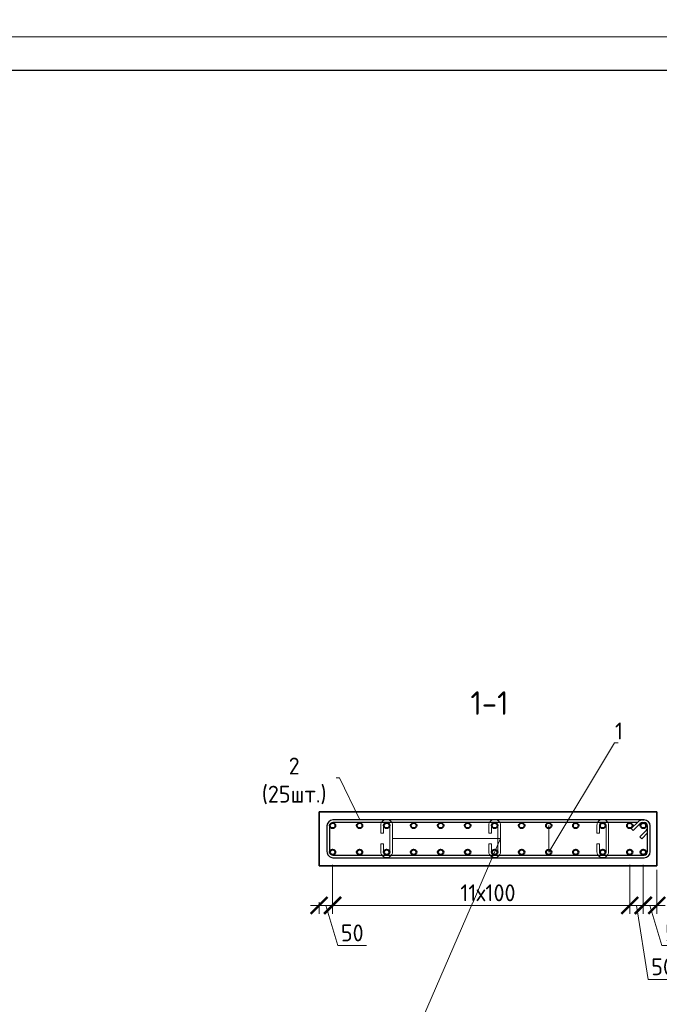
# Model space of a CAD drawing. Header units: millimetres. Extents: x 369815 to 1481759, y -423071 to -27917.
# Tile 254 of 380: x 601752 to 611224, y -124839 to -110249. Entities that reach past the tile are written whole.
import ezdxf
from ezdxf import colors
from ezdxf.entities.mleader import LeaderData, LeaderLine
from ezdxf.math import Vec2, Vec3

# ---------------------------------------------------------------- set-up
doc = ezdxf.new("R2010")
doc.units = ezdxf.units.MM
for name, color, linetype, lineweight in [('1 Стены', 3, 'Continuous', 30), ('Арм_шпильки', 143, 'Continuous', 18), ('Армирование', 3, 'Continuous', 40), ('Выноски', 20, 'Continuous', 20), ('подоснова', 151, 'Continuous', 5), ('РАЗМЕРЫ', 1, 'Continuous', 9), ('ТОНКИЕ', 7, 'Continuous', 9)]:
    doc.layers.add(name, color=color, linetype=linetype, lineweight=lineweight)
doc.layers.add('Колонна_ бетон', color=7, linetype='Continuous', lineweight=50, true_color=0xb4b496)
doc.layers.add('ТОЛСТЫЕ_ОСНОВНЫЕ', color=6, linetype='Continuous')
doc.styles.add('GOST 2.304', font='CS_Gost2304.shx')
doc.styles.add('GOST-2.304_Type-B', font='GOST_Common.ttf')
doc.styles.add('ГОСТ', font='GOST_Common.ttf')
doc.dimstyles.new('мой 25', dxfattribs={"dimscale": 100, "dimtxt": 2.5, "dimasz": 2.5, "dimexe": 1.25, "dimexo": 0.625, "dimtad": 1, "dimdec": 0, "dimlfac": 0.5, "dimtxsty": 'GOST-2.304_Type-B', "dimblk": 'ARCHTICK', "dimcen": 2.5, "dimdle": 1.25, "dimaunit": 1, "dimadec": 1, "dimazin": 2, "dimtfac": 1, "dimtdec": 0, "dimtmove": 1, "dimatfit": 3, "dimfxl": 6, "dimfxlon": 1, "dimtfill": 1, "dimlwd": -1, "dimlwe": -1, "dimarcsym": 0})

# ---------------------------------------------------------------- blocks, each defined once
blk = doc.blocks.new('*U122')
at = {"color": 0, "linetype": 'ByBlock', "lineweight": -2}
for p, q in [((108.8, 1198.9), (12.5, 1198.9)), ((108.8, 1188.9), (12.5, 1188.9)), ((53.8, 1159.8), (28.3, 1185.2)), ((38.8, 1188.9), (60.9, 1166.9)), ((-10, 1176.4), (-10, 12.5)), ((-10, 1169.4), (-10, 1176.4)), ((22, 1128), (-3.4, 1153.5)), ((0, 1169.4), (0, 1176.4)), ((0, 1150.1), (0, 12.5)), ((3.7, 1160.6), (29.1, 1135.1)), ((60.9, 1166.9), (53.8, 1159.8)), ((121.3, 12.5), (121.3, 1176.4)), ((131.3, 12.5), (131.3, 1176.4)), ((29.1, 1135.1), (22, 1128)), ((12.5, 0), (108.8, 0)), ((12.5, -10), (108.8, -10))]:
    blk.add_line(p, q, dxfattribs=at)
for centre, radius, start, end in [((12.5, 1176.4), 22.5, 90, 180), ((12.5, 1176.4), 12.5, 90, 180), ((19.5, 1176.4), 12.5, 45, 90), ((108.8, 1176.4), 22.5, 0, 90), ((108.8, 1176.4), 12.5, 0, 90), ((12.5, 1169.4), 22.5, 180, 225), ((12.5, 1169.4), 12.5, 180, 225), ((12.5, 12.5), 22.5, 180, 270), ((12.5, 12.5), 12.5, 180, 270), ((108.8, 12.5), 12.5, 270, 0), ((108.8, 12.5), 22.5, 270, 0)]:
    blk.add_arc(centre, radius, start, end, dxfattribs=at)
at = {"style": 'GOST 2.304', "oblique": 15, "flags": 9}
for tag, p in [('ДИАМЕТР', (-52.8, -63)), ('КЛАСС', (-53, -68.7)), ('ДЛИНА', (-52.5, -73.8)), ('ПОЗИЦИЯ', (-52.3, -58)), ('МАССА', (-52.3, -78.3))]:
    blk.add_attdef(tag, p, '', height=2.5, dxfattribs=at)
blk = doc.blocks.new('_ArchTick')
at = {"color": 0, "linetype": 'ByBlock', "const_width": 0.15}
blk.add_lwpolyline([(-0.5, -0.5), (0.5, 0.5)], dxfattribs=at)
blk = doc.blocks.new('*D397')
at = {"layer": 'DEFPOINTS', "color": 0, "transparency": 16777216}
for p in [(611186, -121985, -2880), (610986, -122183, -2880), (611784, -122183)]:
    blk.add_point(p, dxfattribs=at)
at = {"layer": 'РАЗМЕРЫ', "color": 0, "linetype": 'Continuous', "transparency": 16777216}
for p, q in [((612377, -121906), (612377, -121481)), ((611784, -121860), (611784, -122308)), ((611784, -122084), (612377, -121906)), ((611732, -121985), (611909, -121985)), ((611687, -122183), (611909, -122183))]:
    blk.add_line(p, q, dxfattribs=at)
at = {"layer": 'РАЗМЕРЫ', "color": 0, "transparency": 16777216, "xscale": 250, "yscale": 250, "zscale": 250}
for p, rotation in [((611784, -121985), 90), ((611784, -122183), 270)]:
    blk.add_blockref('_ArchTick', p, dxfattribs=dict(at, rotation=rotation))
at = {"layer": 'РАЗМЕРЫ', "color": 0, "transparency": 16777216, "insert": (612190, -121694), "char_height": 250, "attachment_point": 5, "rotation": 90, "style": 'GOST-2.304_Type-B', "bg_fill": 3, "box_fill_scale": 1.1, "bg_fill_color": 256, "bg_fill_true_color": 13158600, "bg_fill_transparency": 0}
blk.add_mtext('50', dxfattribs=at)
blk = doc.blocks.new('*D398')
at = {"layer": 'DEFPOINTS', "color": 0, "transparency": 16777216}
for p in [(610986, -122585, -2880), (611784, -122585), (611688, -122785)]:
    blk.add_point(p, dxfattribs=at)
at = {"layer": 'РАЗМЕРЫ', "color": 0, "linetype": 'Continuous', "transparency": 16777216}
for p, q in [((611784, -122910), (611784, -122460)), ((611687, -122585), (611909, -122585)), ((611784, -122685), (612170, -122998)), ((611750, -122785), (611909, -122785)), ((612170, -122998), (612170, -123423))]:
    blk.add_line(p, q, dxfattribs=at)
at = {"layer": 'РАЗМЕРЫ', "color": 0, "transparency": 16777216, "xscale": 250, "yscale": 250, "zscale": 250}
for p, rotation in [((611784, -122585), 90), ((611784, -122785), 270)]:
    blk.add_blockref('_ArchTick', p, dxfattribs=dict(at, rotation=rotation))
at = {"layer": 'РАЗМЕРЫ', "color": 0, "transparency": 16777216, "insert": (611983, -123211), "char_height": 250, "attachment_point": 5, "rotation": 90, "style": 'GOST-2.304_Type-B', "bg_fill": 3, "box_fill_scale": 1.1, "bg_fill_color": 256, "bg_fill_true_color": 13158600, "bg_fill_transparency": 0}
blk.add_mtext('50', dxfattribs=at)
blk = doc.blocks.new('*D400')
at = {"layer": 'DEFPOINTS', "color": 0, "transparency": 16777216}
for p in [(606386, -122585), (610786, -122785), (606386, -123374)]:
    blk.add_point(p, dxfattribs=at)
at = {"layer": 'РАЗМЕРЫ', "color": 0, "linetype": 'Continuous', "transparency": 16777216}
for p, q in [((606386, -122774), (606386, -123499)), ((610786, -122847), (610786, -123499)), ((610911, -123374), (606261, -123374))]:
    blk.add_line(p, q, dxfattribs=at)
at = {"layer": 'РАЗМЕРЫ', "color": 0, "transparency": 16777216, "xscale": 250, "yscale": 250, "zscale": 250, "rotation": 180}
blk.add_blockref('_ArchTick', (606386, -123374), dxfattribs=at)
at = {"layer": 'РАЗМЕРЫ', "color": 0, "transparency": 16777216, "xscale": 250, "yscale": 250, "zscale": 250}
blk.add_blockref('_ArchTick', (610786, -123374), dxfattribs=at)
at = {"layer": 'РАЗМЕРЫ', "color": 0, "transparency": 16777216, "insert": (608686, -123187), "char_height": 250, "attachment_point": 5, "style": 'GOST-2.304_Type-B', "bg_fill": 3, "box_fill_scale": 1.1, "bg_fill_color": 256, "bg_fill_true_color": 13158600, "bg_fill_transparency": 0}
blk.add_mtext('11х100', dxfattribs=at)
blk = doc.blocks.new('*D401')
at = {"layer": 'DEFPOINTS', "color": 0, "transparency": 16777216}
for p in [(606186, -122785, 2880), (606386, -122992), (606186, -123374)]:
    blk.add_point(p, dxfattribs=at)
at = {"layer": 'РАЗМЕРЫ', "color": 0, "linetype": 'Continuous', "transparency": 16777216}
for p, q in [((606386, -123054), (606386, -123499)), ((606511, -123374), (606061, -123374)), ((606186, -123325), (606186, -123499)), ((606286, -123374), (606464, -123968)), ((606464, -123968), (606889, -123968))]:
    blk.add_line(p, q, dxfattribs=at)
at = {"layer": 'РАЗМЕРЫ', "color": 0, "transparency": 16777216, "xscale": 250, "yscale": 250, "zscale": 250, "rotation": 180}
blk.add_blockref('_ArchTick', (606186, -123374), dxfattribs=at)
at = {"layer": 'РАЗМЕРЫ', "color": 0, "transparency": 16777216, "xscale": 250, "yscale": 250, "zscale": 250}
blk.add_blockref('_ArchTick', (606386, -123374), dxfattribs=at)
at = {"layer": 'РАЗМЕРЫ', "color": 0, "transparency": 16777216, "insert": (606677, -123781), "char_height": 250, "attachment_point": 5, "style": 'GOST-2.304_Type-B', "bg_fill": 3, "box_fill_scale": 1.1, "bg_fill_color": 256, "bg_fill_true_color": 13158600, "bg_fill_transparency": 0}
blk.add_mtext('50', dxfattribs=at)
blk = doc.blocks.new('*D402')
at = {"layer": 'DEFPOINTS', "color": 0, "transparency": 16777216}
for p in [(610786, -122585), (610986, -122585), (610986, -123374)]:
    blk.add_point(p, dxfattribs=at)
at = {"layer": 'РАЗМЕРЫ', "color": 0, "linetype": 'Continuous', "transparency": 16777216}
for p, q in [((610786, -122774), (610786, -123499)), ((610986, -122774), (610986, -123499)), ((610661, -123374), (611111, -123374)), ((610886, -123374), (611061, -124471)), ((611061, -124471), (611486, -124471))]:
    blk.add_line(p, q, dxfattribs=at)
at = {"layer": 'РАЗМЕРЫ', "color": 0, "transparency": 16777216, "xscale": 250, "yscale": 250, "zscale": 250, "rotation": 180}
blk.add_blockref('_ArchTick', (610786, -123374), dxfattribs=at)
at = {"layer": 'РАЗМЕРЫ', "color": 0, "transparency": 16777216, "xscale": 250, "yscale": 250, "zscale": 250}
blk.add_blockref('_ArchTick', (610986, -123374), dxfattribs=at)
at = {"layer": 'РАЗМЕРЫ', "color": 0, "transparency": 16777216, "insert": (611273, -124283), "char_height": 250, "attachment_point": 5, "style": 'GOST-2.304_Type-B', "bg_fill": 3, "box_fill_scale": 1.1, "bg_fill_color": 256, "bg_fill_true_color": 13158600, "bg_fill_transparency": 0}
blk.add_mtext('50', dxfattribs=at)
blk = doc.blocks.new('*D403')
at = {"layer": 'DEFPOINTS', "color": 0, "transparency": 16777216}
for p in [(610986, -122585), (611186, -122785), (611186, -123374)]:
    blk.add_point(p, dxfattribs=at)
at = {"layer": 'РАЗМЕРЫ', "color": 0, "linetype": 'Continuous', "transparency": 16777216}
for p, q in [((610986, -122774), (610986, -123499)), ((611186, -122847), (611186, -123499)), ((610861, -123374), (611311, -123374)), ((611086, -123374), (611264, -123968)), ((611264, -123968), (611689, -123968))]:
    blk.add_line(p, q, dxfattribs=at)
at = {"layer": 'РАЗМЕРЫ', "color": 0, "transparency": 16777216, "xscale": 250, "yscale": 250, "zscale": 250, "rotation": 180}
blk.add_blockref('_ArchTick', (610986, -123374), dxfattribs=at)
at = {"layer": 'РАЗМЕРЫ', "color": 0, "transparency": 16777216, "xscale": 250, "yscale": 250, "zscale": 250}
blk.add_blockref('_ArchTick', (611186, -123374), dxfattribs=at)
at = {"layer": 'РАЗМЕРЫ', "color": 0, "transparency": 16777216, "insert": (611477, -123781), "char_height": 250, "attachment_point": 5, "style": 'GOST-2.304_Type-B', "bg_fill": 3, "box_fill_scale": 1.1, "bg_fill_color": 256, "bg_fill_true_color": 13158600, "bg_fill_transparency": 0}
blk.add_mtext('50', dxfattribs=at)
blk = doc.blocks.new('*U123')
for p, q in [((-8, 0), (-7.4, 4.7)), ((-7.4, 4.7), (-5.6, 9)), ((-5.6, 9), (-2.7, 12.7)), ((-2.7, 12.7), (1, 15.6)), ((1, 15.6), (5.3, 17.4)), ((5.3, 17.4), (10, 18)), ((34, 18), (10, 18)), ((10, 10), (34, 10)), ((34, 10), (34, 18)), ((66, 18), (90, 18)), ((66, 10), (66, 18)), ((90, 10), (66, 10)), ((94.7, 17.4), (90, 18)), ((99, 15.6), (94.7, 17.4)), ((102.7, 12.7), (99, 15.6)), ((105.6, 9), (102.7, 12.7)), ((107.4, 4.7), (105.6, 9)), ((108, 0), (107.4, 4.7)), ((107.4, -4.7), (108, 0)), ((-7.4, -4.7), (-8, 0)), ((-5.6, -9), (-7.4, -4.7)), ((-2.7, -12.7), (-5.6, -9)), ((1, -15.6), (-2.7, -12.7)), ((5.3, -17.4), (1, -15.6)), ((10, -18), (5.3, -17.4)), ((10, -18), (90, -18)), ((90, -18), (94.7, -17.4)), ((94.7, -17.4), (99, -15.6)), ((99, -15.6), (102.7, -12.7)), ((102.7, -12.7), (105.6, -9)), ((105.6, -9), (107.4, -4.7))]:
    blk.add_line(p, q)
at = {"color": 0, "linetype": 'ByBlock', "lineweight": -2}
for p, q in [((0, 0), (0.3, 2.6)), ((0.3, 2.6), (1.3, 5)), ((1.3, 5), (2.9, 7.1)), ((2.9, 7.1), (5, 8.7)), ((5, 8.7), (7.4, 9.7)), ((7.4, 9.7), (10, 10)), ((92.6, 9.7), (90, 10)), ((95, 8.7), (92.6, 9.7)), ((97.1, 7.1), (95, 8.7)), ((98.7, 5), (97.1, 7.1)), ((99.7, 2.6), (98.7, 5)), ((100, 0), (99.7, 2.6)), ((99.7, -2.6), (100, 0)), ((0.3, -2.6), (0, 0)), ((1.3, -5), (0.3, -2.6)), ((2.9, -7.1), (1.3, -5)), ((5, -8.7), (2.9, -7.1)), ((7.4, -9.7), (5, -8.7)), ((10, -10), (7.4, -9.7)), ((10, -10), (90, -10)), ((90, -10), (92.6, -9.7)), ((92.6, -9.7), (95, -8.7)), ((95, -8.7), (97.1, -7.1)), ((97.1, -7.1), (98.7, -5)), ((98.7, -5), (99.7, -2.6))]:
    blk.add_line(p, q, dxfattribs=at)
at = {"style": 'GOST 2.304', "oblique": 15, "flags": 9}
for tag, p in [('ДИАМЕТР', (117.8, -62.2)), ('ПОЗИЦИЯ', (118, -56.6)), ('ДЛИНА', (118.1, -72.5)), ('КЛАСС', (118, -67.8)), ('МАССА', (118.7, -78.2))]:
    blk.add_attdef(tag, p, '', height=2.5, dxfattribs=at)
blk = doc.blocks.new('_None')
blk = doc.blocks.new('*U78')
at = {"layer": 'ТОЛСТЫЕ_ОСНОВНЫЕ', "color": 6}
blk.add_lwpolyline([(20, 5), (415, 5), (415, 292), (20, 292)], close=True, dxfattribs=at)
at = {"layer": 'ТОНКИЕ'}
blk.add_lwpolyline([(0, 0), (420, 0), (420, 297), (0, 297)], close=True, dxfattribs=at)

msp = doc.modelspace()

# ---------------------------------------------------------------- linework, layer by layer
at = {"layer": '1 Стены', "color": 252, "lineweight": 0, "true_color": 0x939598}
for p, q in [((606186.3, -121984.9, 3100), (611186.3, -121984.9, 3100)), ((606186.3, -122784.9, 3100), (606186.3, -121984.9, 3100)), ((611186.3, -121984.9, 3100), (611186.3, -122784.9, 3100)), ((611186.3, -122784.9, 3100), (606186.3, -122784.9, 3100))]:
    msp.add_line(p, q, dxfattribs=at)
at = {"layer": 'Армирование', "color": 3}
for centre in [(606386.3, -122191.5, 3100), (606786.3, -122191.5, 3100), (607186.3, -122191.5, 3100), (607586.3, -122191.5, 3100), (607986.3, -122191.5, 3100), (608386.3, -122191.5, 3100), (608786.3, -122191.5, 3100), (609186.3, -122191.5, 3100), (609586.3, -122191.5, 3100), (609986.3, -122191.5, 3100), (610386.3, -122191.5, 3100), (610786.3, -122191.5, 3100), (610986.3, -122191.5, 3100), (606386.3, -122584.9, 3100), (607186.3, -122584.9, 3100), (607986.3, -122584.9, 3100), (608786.3, -122584.9, 3100), (609586.3, -122584.9, 3100), (610386.3, -122584.9, 3100), (610986.3, -122584.9, 3100)]:
    msp.add_circle(centre, 40, dxfattribs=at)
at = {"layer": 'Колонна_ бетон', "color": 180, "linetype": 'Continuous', "lineweight": 35, "transparency": 33554687}
for p, q in [((606185.7, -121984.9, 5980), (606185.7, -122784.9, 5980)), ((606185.7, -121984.9, 5980), (611185.7, -121984.9, 5980)), ((611185.7, -121984.9, 5980), (611185.7, -122784.9, 5980)), ((606185.7, -122784.9, 5980), (611185.7, -122784.9, 5980))]:
    msp.add_line(p, q, dxfattribs=at)

# ---------------------------------------------------------------- block references
at = {"lineweight": 30, "xscale": 3.959999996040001, "yscale": 3.959999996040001, "zscale": 3.959999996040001, "rotation": 269.9999999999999}
msp.add_blockref('*U122', (606342.4, -122146.5, 3100), dxfattribs=at)

# ---------------------------------------------------------------- texts
at = {"layer": 'РАЗМЕРЫ', "insert": (608708.8, -120375.2, 3100), "char_height": 350, "attachment_point": 5, "style": 'GOST-2.304_Type-B'}
msp.add_mtext_dynamic_manual_height_columns('1-1', width=3941.213, gutter_width=625, heights=[0], dxfattribs=at)

# ---------------------------------------------------------------- leaders
at = {"layer": 'подоснова'}
ml = msp.add_multileader_mtext('Standard', dxfattribs=at)
ml.set_content('2 (25шт.)', color=256, style='GOST-2.304_Type-B')
ml.set_leader_properties(color=256, linetype='ByLayer', lineweight=15)
ml.set_arrow_properties(name='NONE')
ml.build(insert=Vec2(0, 0))
ml.multileader.update_dxf_attribs({"text_left_attachment_type": 6, "text_right_attachment_type": 6, "dogleg_length": 10, "arrow_head_size": 18})
ctx = ml.context
ctx.base_point, ctx.char_height, ctx.arrow_head_size, ctx.landing_gap_size, ctx.plane_origin = Vec3(605154.1, -121483.4, 3100), 250, 18, 20, Vec3(603101.3, -120937.4, 3100)
ctx.left_attachment, ctx.right_attachment, ctx.text_align_type = 6, 6, 1
notes = []
notes.append((ctx, [(1, (1, 1, 0), (606489.7, -121483.4, 3100), (-1, 0), 10, [(0, [(606791.1, -122106.9, 3100)], 0, [])])]))
ctx.mtext.insert, ctx.mtext.width, ctx.mtext.alignment, ctx.mtext.flow_direction = Vec3(605816.9, -121183.4, 3100), 22.898, 2, 5
for ctx, leaders in notes:
    for number, flags, end, landing, length, lines in leaders:
        leader = LeaderData()
        leader.index, (leader.has_last_leader_line, leader.has_dogleg_vector, leader.attachment_direction) = number, flags
        leader.last_leader_point, leader.dogleg_vector, leader.dogleg_length = Vec3(end), Vec3(landing), length
        for number, points, colour, breaks in lines:
            line = LeaderLine()
            line.index, line.vertices, line.color, line.breaks = number, Vec3.list(points), colors.encode_raw_color(colour), breaks
            leader.lines.append(line)
        ctx.leaders.append(leader)

# ---------------------------------------------------------------- next in the draw order: dimensions: what is measured, and where the dimension line sits
at = {"layer": 'РАЗМЕРЫ', "color": 146, "true_color": 0x006272}
dim = msp.add_linear_dim(base=(611783.6, -122183.5, 5980), p1=(611186.3, -121984.9, 3100), p2=(610986.3, -122183.5, 3100), angle=90, dimstyle='мой 25', override={"dimlfac": 0.25}, dxfattribs=at)
dim.commit()
dim.dimension.update_dxf_attribs({"geometry": '*D397', "text_midpoint": (612189.8, -121843.5, 5980)})
dim = msp.add_linear_dim(base=(611783.6, -122584.9, 5980), p1=(611687.8, -122784.9, 5980), p2=(610986.3, -122584.9, 3100), angle=90, dimstyle='мой 25', override={"dimlfac": 0.25}, dxfattribs=at)
dim.commit()
dim.dimension.update_dxf_attribs({"geometry": '*D398', "text_midpoint": (612170.1, -123060.9, 5980), "dimtype": 160})

# ---------------------------------------------------------------- next in the draw order: dimensions: what is measured, and where the dimension line sits
dim = msp.add_linear_dim(base=(606386.3, -123374.4, 3100), p1=(610786.3, -122784.9, 3100), p2=(606386.3, -122584.9, 3100), angle=180, text='11х100', dimstyle='мой 25', override={"dimlfac": 0.25}, dxfattribs=at)
dim.commit()
dim.dimension.update_dxf_attribs({"geometry": '*D400', "text_midpoint": (608686.3, -123374.4, 3100), "dimtype": 160})

# ---------------------------------------------------------------- next in the draw order: linework, layer by layer
at = {"layer": 'Армирование', "color": 3}
for centre in [(606786.3, -122584.9, 3100), (607586.3, -122584.9, 3100), (608386.3, -122584.9, 3100), (609186.3, -122584.9, 3100), (609986.3, -122584.9, 3100)]:
    msp.add_circle(centre, 40, dxfattribs=at)

# ---------------------------------------------------------------- next in the draw order: block references
at = {"layer": 'Арм_шпильки', "color": 3, "xscale": 4.875, "yscale": 4.875, "zscale": 4.875, "rotation": 89.99999999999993}
for p in [(607186.3, -122626.7, 3100), (608786.3, -122626.7, 3100), (610386.3, -122626.7, 3100)]:
    msp.add_blockref('*U123', p, dxfattribs=at)

# ---------------------------------------------------------------- next in the draw order: dimensions: what is measured, and where the dimension line sits
at = {"layer": 'РАЗМЕРЫ', "color": 146, "true_color": 0x006272}
dim = msp.add_linear_dim(base=(610986.3, -123374.4, 3100), p1=(610786.3, -122584.9, 3100), p2=(610986.3, -122584.9, 3100), angle=180, dimstyle='мой 25', override={"dimlfac": 0.25}, dxfattribs=at)
dim.commit()
dim.dimension.update_dxf_attribs({"geometry": '*D402', "text_midpoint": (611123, -124470.6, 3100), "dimtype": 160})
dim = msp.add_linear_dim(base=(606186.3, -123374.4, 3100), p1=(606386.3, -122991.8, 3100), p2=(606186.3, -122784.9, 5980), dimstyle='мой 25', override={"dimlfac": 0.25}, dxfattribs=at)
dim.commit()
dim.dimension.update_dxf_attribs({"geometry": '*D401', "text_midpoint": (606526.9, -123780.6, 3100)})

# ---------------------------------------------------------------- next in the draw order: leaders
at = {"layer": 'подоснова'}
ml = msp.add_multileader_mtext('Standard', dxfattribs=at)
ml.set_content('3 шаг 400х400 \\Pв шахматном порядке ', color=256, style='GOST-2.304_Type-B')
ml.set_leader_properties(color=256, linetype='ByLayer', lineweight=15)
ml.set_arrow_properties(name='NONE')
ml.build(insert=Vec2(0, 0))
ml.multileader.update_dxf_attribs({"text_left_attachment_type": 6, "text_right_attachment_type": 6, "dogleg_length": 10, "arrow_head_size": 18})
ctx = ml.context
ctx.base_point, ctx.char_height, ctx.arrow_head_size, ctx.landing_gap_size, ctx.plane_origin = Vec3(607562.7, -125425.7, 3100), 250, 18, 20, Vec3(605589.1, -123091.8, 3100)
ctx.left_attachment, ctx.right_attachment, ctx.text_align_type = 6, 6, 1
notes = []
notes.append((ctx, [(0, (1, 1, 0), (607552.7, -125425.7, 3100), (1, 0), 10, [(1, [(607274.1, -122382.9, 3100), (608874.1, -122382.9, 3100)], 0, [])])]))
ctx.mtext.insert, ctx.mtext.width, ctx.mtext.alignment, ctx.mtext.flow_direction = Vec3(609230.8, -125100.7, 3100), 22.898, 2, 5
for ctx, leaders in notes:
    for number, flags, end, landing, length, lines in leaders:
        leader = LeaderData()
        leader.index, (leader.has_last_leader_line, leader.has_dogleg_vector, leader.attachment_direction) = number, flags
        leader.last_leader_point, leader.dogleg_vector, leader.dogleg_length = Vec3(end), Vec3(landing), length
        for number, points, colour, breaks in lines:
            line = LeaderLine()
            line.index, line.vertices, line.color, line.breaks = number, Vec3.list(points), colors.encode_raw_color(colour), breaks
            leader.lines.append(line)
        ctx.leaders.append(leader)

# ---------------------------------------------------------------- next in the draw order: dimensions: what is measured, and where the dimension line sits
at = {"layer": 'РАЗМЕРЫ', "color": 146}
dim = msp.add_linear_dim(base=(611186.3, -123374.4, 3100), p1=(610986.3, -122584.9, 3100), p2=(611186.3, -122784.9, 3100), angle=180, dimstyle='мой 25', override={"dimlfac": 0.25}, dxfattribs=at)
dim.commit()
dim.dimension.update_dxf_attribs({"geometry": '*D403', "text_midpoint": (611326.9, -123780.6, 3100)})

# ---------------------------------------------------------------- next in the draw order: leaders
at = {"layer": 'подоснова'}
ml = msp.add_multileader_mtext('Standard', dxfattribs=at)
ml.set_content('1 ', color=256, style='GOST-2.304_Type-B')
ml.set_leader_properties(color=256, linetype='ByLayer', lineweight=15)
ml.set_arrow_properties(name='NONE')
ml.build(insert=Vec2(0, 0))
ml.multileader.update_dxf_attribs({"text_left_attachment_type": 6, "text_right_attachment_type": 6, "dogleg_length": 10, "arrow_head_size": 18})
ctx = ml.context
ctx.base_point, ctx.char_height, ctx.arrow_head_size, ctx.landing_gap_size, ctx.plane_origin = Vec3(610569.4, -120963.6, 3100), 250, 18, 20, Vec3(607815.8, -119661.1, 3100)
ctx.left_attachment, ctx.right_attachment, ctx.text_align_type = 6, 6, 1
notes = []
notes.append((ctx, [(0, (1, 1, 0), (610559.4, -120963.6, 3100), (1, 0), 10, [(1, [(609586.3, -122191.5, 3100), (609586.3, -122584.9, 3100)], 0, [])])]))
ctx.mtext.insert, ctx.mtext.width, ctx.mtext.alignment, ctx.mtext.flow_direction = Vec3(610626.9, -120663.6, 3100), 22.898, 2, 5
for ctx, leaders in notes:
    for number, flags, end, landing, length, lines in leaders:
        leader = LeaderData()
        leader.index, (leader.has_last_leader_line, leader.has_dogleg_vector, leader.attachment_direction) = number, flags
        leader.last_leader_point, leader.dogleg_vector, leader.dogleg_length = Vec3(end), Vec3(landing), length
        for number, points, colour, breaks in lines:
            line = LeaderLine()
            line.index, line.vertices, line.color, line.breaks = number, Vec3.list(points), colors.encode_raw_color(colour), breaks
            leader.lines.append(line)
        ctx.leaders.append(leader)

# ---------------------------------------------------------------- next in the draw order: linework, layer by layer
at = {"layer": 'Армирование', "color": 3}
msp.add_circle((610786.3, -122584.9, 3100), 40, dxfattribs=at)

# ---------------------------------------------------------------- next in the draw order: block references
at = {"xscale": 100, "yscale": 100, "zscale": 100}
msp.add_blockref('*U78', (588261.6, -140202.7, 3100), dxfattribs=at)

# ---------------------------------------------------------------- next in the draw order: texts
at = {"layer": 'Выноски'}
note = msp.add_mtext_static_columns([''] * 2, width=18679.731, gutter_width=20.2, height=0, dxfattribs=dict(at, insert=(393294.8, -99507.3), char_height=250, attachment_point=1, style='ГОСТ'))
for column, words in zip([note] + note.columns.linked_columns, ['\\pi1500;{\\H2x;Общие указания:}\\P1.^IРабочая документация разработана в соответствии с заданием на проектирование, требованиями {\\H3x; }действующих технических регламентов, стандартов, сводов правил и других документов, содержащих установленные {\\H1.16667x; }требования.{\\H1.77778x; }\\P2.^IРабочая документация выполнена в соответствии со следующими нормативными и техническими {\\H1.57407x; }документами:{\\H1.64198x; }\\P-^IСП 20.13330.2016 "Нагрузки и воздействия";{\\H1.61934x; }\\P-^IСП 63.13330.2018 "Бетонные и железобетонные конструкции. Основные положения";{\\H1.62689x; }\\P-^IСП 70.13330.2012 "Несущие и ограждающие конструкции".{\\H1.62437x; }\\P4.^IЗа относительную отметку 0,000 принята отметка чистого пола первого этажа, соответствующая {\\H1.62521x; }абсолютной отметке 648,00 в Балтийской системе высот.{\\H1.62493x; }\\P{\\fISOCPEUR|b0|i0|c204|p34;5.^IПеречень видов работ, для которых необходимо составлять акты освидетельствования скрытых \\H1.62502x; \\H0.61538x;работ:\\H1.62499x; \\H0.61539x;\\P-^Iсоответствие арматуры (длина, диаметры, распределение по площади элементов, количество и т.д.), \\H1.725x; \\H0.57971x;закладных деталей рабочим чертежам;\\H1.67917x; \\H0.59553x;\\P-^Iустройство и армирование монолитных стен;\\H1.60694x; \\H0.6223x;\\P-^Iосвидетельствование опалубки перед бетонированием;\\H1.63102x; \\H0.61311x;\\P-^Iотбор контрольных проб бетона;\\H1.62299x; \\H0.61615x;\\P-^Iсоответствие законченных железобетонных конструкций проекту с отображением качества работ;\\H1.62567x; \\H0.61513x;\\P-^Iустройство монолитных конструкций, выполняемых в зимнее время;\\H1.62478x; \\H0.61547x;\\P\\fISOCPEUR|b0|i0|c0|p34;6.^I\\fISOCPEUR|b0|i0|c204|p34;Запрещается выполнение последующих работ при отсутствии актов освидетельствования \\H1.62507x; \\H0.61536x;предшествующих скрытых работ во всех случаях.\\H1.62498x; \\H0.61539x;\\P\\fISOCPEUR|b0|i0|c0|p34;7.^I\\fISOCPEUR|b0|i0|c204|p34;Арматура класса А240 и А500С по ГОСТ 34028-2016, материал монолитных конструкций - бетон \\H1.62501x; \\H0.61538x;тяжелый класса В25 по ГОСТ 26633-2015.\\H1.625x; \\H0.61539x;\\P\\fISOCPEUR|b0|i0|c0|p34;8.^I\\fISOCPEUR|b0|i0|c204|p34;Работы по бетонированию монолитных конструкций вести в соответствии со СП 70.13330.2012 \\H1.625x; \\H0.61538x;"Несущие и ограждающие конструкции".\\H1.625x; \\H0.61538x;\\P\\fISOCPEUR|b0|i0|c0|p34;9.^I\\fISOCPEUR|b0|i0|c204|p34;Все строительно-монтажные работы необходимо выполнять в соответствии со СНиП 12-03-2001 \\H1.625x; \\H0.61538x;"Безопасность труда в строительстве. Часть 1. Общие требования.", Безопасность труда в строительстве. Часть \\H1.625x; \\H0.61538x;2. Строительное производство". Строительство здания должно производиться в соответствии с проектом \\H1.625x; \\H0.61538x;производства работ (ППР).\\H1.725x; \\H0.57971x;\\P\\fISOCPEUR|b0|i0|c0|p34;10.^I\\fISOCPEUR|b0|i0|c204|p34;При отсутствии ППР производство строительно-монтажных работ запрещается.\\H1.67917x; \\H0.59553x;\\P\\fISOCPEUR|b0|i0|c0|p34;11.^I\\fISOCPEUR|b0|i0|c204|p34;Бетон следует укладывать в бетонные конструкции горизонтальными слоями одинаковой толщины без \\H1.60694x; \\H0.6223x;разрывов, с последовательным направлением укладки в одну сторону во всех слоях.\\H1.63102x; \\H0.61311x;\\P\\fISOCPEUR|b0|i0|c0|p34;12.^I\\fISOCPEUR|b0|i0|c204|p34;В начальный период твердения бетон необходимо защищать от попадания атмосферных осадков или \\H1.62299x; \\H0.61615x;потерь влаги.\\H1.62567x; \\H0.61513x;\\P\\fISOCPEUR|b0|i0|c0|p34;13.^I\\fISOCPEUR|b0|i0|c204|p34;Уход за свежеуложенным бетоном начинать сразу после укладки бетонной смеси и осуществлять до \\H1.62478x; \\H0.61547x;достижения прочности бетона не менее 70% от проектной.\\H1.62507x; \\H0.61536x;\\P\\fISOCPEUR|b0|i0|c0|p34;14.^I\\fISOCPEUR|b0|i0|c204|p34;Проект рассчитан на производство работ в период положительных температур. В случае выполнения \\H1.62498x; \\H0.61539x;работ при отрицательных температурах необходимо выполнять требования СНиП часть 3 по производству работ \\H1.62501x; \\H0.61538x;и ППР.\\H1.625x; \\H0.61539x;\\P\\fISOCPEUR|b0|i0|c0|p34;15.^I\\fISOCPEUR|b0|i0|c204|p34;При минимальной температуре воздуха до минус 15°С допускается:\\H1.625x; \\H0.61538x;\\P-^Iвыдерживание бетона в конструкции методом термоса, при предварительном разогреве бетонной \\H1.625x; \\H0.61538x;смеси, \\H1.625x; \\H0.61538x;\\P-^Iфорсированный электроразогрев бетона в конструкции с повторным уплотнением.\\H1.625x; \\H0.61538x;\\PПри минимальной температуре воздуха до минус 25°С допускается:\\H1.625x; \\H0.61538x;\\P-^Iобогрев бетона в греющей опалубке с помощью низкотемпературных электронагревателей,\\H1.625x; \\H0.61538x;\\P-^Iэлектродный сквозной прогреб бетона,\\H1.625x; \\H0.61538x;\\P-^Iэлектрообогрев с помощью греющего провода.\\H1.625x; \\H0.61538x;\\P}16.^IЗаполнителем для бетона служит щебень твердых пород, наибольшая фракция щебня не должна превышать {\\H1.625x; }40мм.{\\H1.625x; }\\P17.^IВ процессе бетонирования обеспечить соблюдение защитных слоев и мест положения рабочей арматуры {\\H1.625x; }согласно проекту. Величина защитного слоя продольной рабочей арматуры у боковых граней стен монолитных {\\H1.625x; }участков должны быть не менее 20мм и не менее диаметра продольной рабочей арматуры конструкции, величина {\\H1.625x; }защитного слоя поперечной арматуры - не менее 10мм. {\\H1.625x; }\\P\\pi0;             18.Крестовые соединения стержней продольной и поперечной арматуры, соединение стержней продольной {\\H1.625x; }арматуры по длине выполнить вязкой отожженой проволокой диаметром 2,0-3,0мм.{\\H1.625x; }\\P\\pi1500;{\\H1.625x; }', '']):
    column.text = words

doc.saveas('drawing.dxf')
